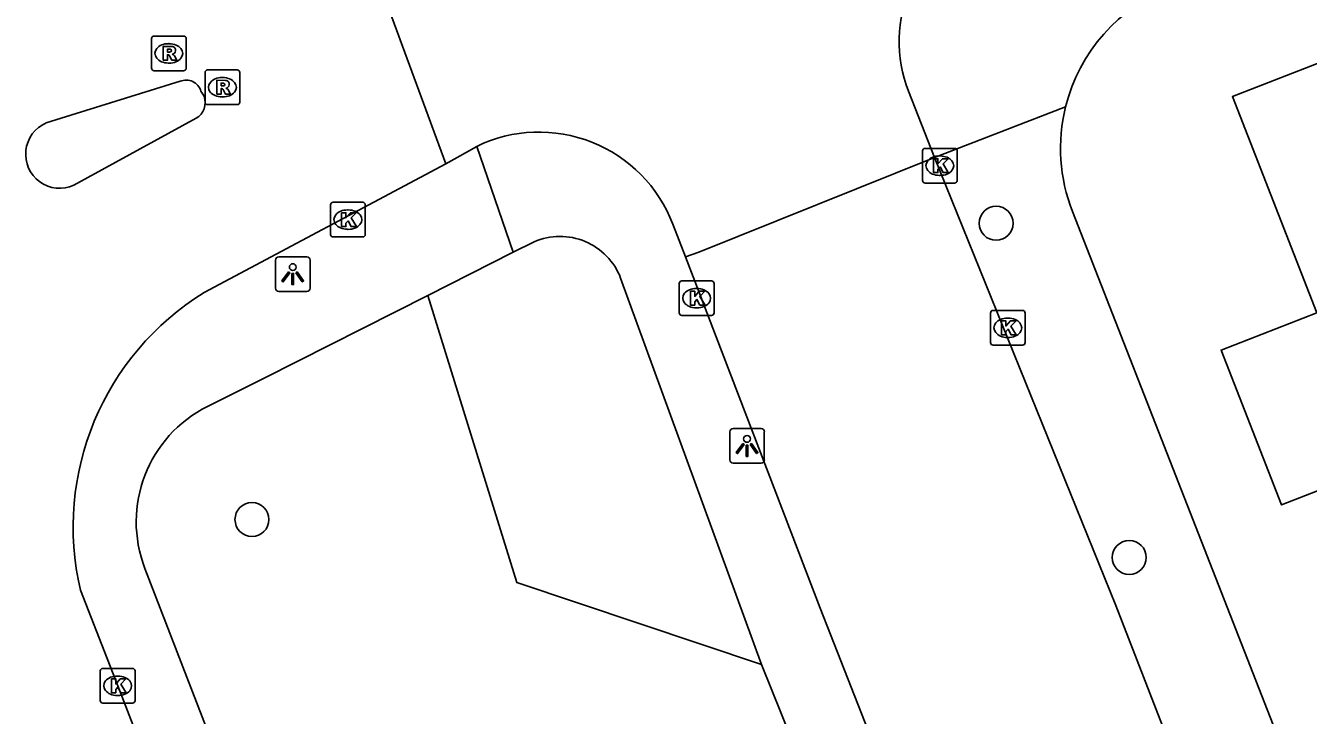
# Model space of a CAD drawing. Extents: x 159689 to 160786, y 387323 to 388339.
# Drawn here: x 159862.73 to 159899.7, y 387865.47 to 387885.36 of the extents above; entities that cross this region are included whole.
import ezdxf

# ---------------------------------------------------------------- set-up
doc = ezdxf.new("R2010")
doc.units = 0
for name, color, linetype in [('IMGEO_Boom', 7, 'Continuous'), ('IMGEO_Groenvoorziening', 7, 'Continuous'), ('IMGEO_Kolk', 7, 'Continuous'), ('IMGEO_Lichtpunt', 7, 'Continuous'), ('IMGEO_Pand', 7, 'Continuous'), ('IMGEO_Rijbaan_lokaal_gesloten', 7, 'Continuous'), ('IMGEO_Rijbaan_lokaal_open', 7, 'Continuous'), ('IMGEO_Rioolput', 7, 'Continuous'), ('IMGEO_Voetpad_open', 7, 'Continuous')]:
    doc.layers.add(name, color=color, linetype=linetype)

msp = doc.modelspace()

# ---------------------------------------------------------------- linework, layer by layer
at = {"layer": 'IMGEO_Boom'}
for centre in [(159890.703, 387879.661), (159869.256, 387871.119), (159894.541, 387870.027)]:
    msp.add_circle(centre, 0.489, dxfattribs=at)
at = {"layer": 'IMGEO_Groenvoorziening'}
msp.add_lwpolyline([(159883.944, 387866.94), (159876.889, 387869.309), (159874.329, 387877.575)], dxfattribs=at)
at = {"layer": 'IMGEO_Kolk'}
for p, q in [((159888.581, 387880.895), (159888.581, 387881.747)), ((159888.656, 387881.821), (159889.508, 387881.821)), ((159889.069, 387881.601), (159889.094, 387881.601)), ((159889.582, 387881.747), (159889.582, 387880.895)), ((159889.508, 387880.821), (159888.656, 387880.821)), ((159889.092, 387881.041), (159889.067, 387881.041)), ((159871.52, 387879.34), (159871.52, 387880.192)), ((159871.595, 387880.266), (159872.447, 387880.266)), ((159872.521, 387880.192), (159872.521, 387879.34)), ((159872.008, 387880.046), (159872.033, 387880.046)), ((159872.031, 387879.486), (159872.006, 387879.486)), ((159872.447, 387879.266), (159871.595, 387879.266)), ((159881.572, 387877.076), (159881.572, 387877.928)), ((159881.647, 387878.002), (159882.499, 387878.002)), ((159882.573, 387877.928), (159882.573, 387877.076)), ((159882.06, 387877.782), (159882.085, 387877.782)), ((159882.083, 387877.222), (159882.058, 387877.222)), ((159890.615, 387877.148), (159891.467, 387877.148)), ((159882.499, 387877.002), (159881.647, 387877.002)), ((159890.54, 387876.222), (159890.54, 387877.074)), ((159891.028, 387876.928), (159891.053, 387876.928)), ((159891.541, 387877.074), (159891.541, 387876.222)), ((159891.051, 387876.368), (159891.026, 387876.368)), ((159891.467, 387876.148), (159890.615, 387876.148)), ((159864.885, 387865.902), (159864.885, 387866.754)), ((159864.96, 387866.828), (159865.812, 387866.828)), ((159865.886, 387866.754), (159865.886, 387865.902)), ((159865.373, 387866.608), (159865.398, 387866.608)), ((159865.396, 387866.048), (159865.371, 387866.048)), ((159865.812, 387865.828), (159864.96, 387865.828))]:
    msp.add_line(p, q, dxfattribs=at)
for points in [[(159888.581, 387880.895), (159888.581, 387881.747)], [(159888.656, 387881.821), (159889.508, 387881.821)], [(159889.582, 387881.747), (159889.582, 387880.895)], [(159888.902, 387881.521), (159889.025, 387881.521), (159889.025, 387881.37), (159889.155, 387881.521), (159889.319, 387881.521), (159889.173, 387881.37), (159889.326, 387881.121), (159889.174, 387881.121), (159889.089, 387881.285), (159889.025, 387881.218), (159889.025, 387881.121), (159888.902, 387881.121), (159888.902, 387881.521)], [(159889.508, 387880.821), (159888.656, 387880.821)], [(159871.52, 387879.34), (159871.52, 387880.192)], [(159871.595, 387880.266), (159872.447, 387880.266)], [(159872.521, 387880.192), (159872.521, 387879.34)], [(159871.841, 387879.966), (159871.964, 387879.966), (159871.964, 387879.815), (159872.094, 387879.966), (159872.258, 387879.966), (159872.112, 387879.815), (159872.265, 387879.566), (159872.113, 387879.566), (159872.028, 387879.73), (159871.964, 387879.663), (159871.964, 387879.566), (159871.841, 387879.566), (159871.841, 387879.966)], [(159872.447, 387879.266), (159871.595, 387879.266)], [(159881.572, 387877.076), (159881.572, 387877.928)], [(159881.647, 387878.002), (159882.499, 387878.002)], [(159882.573, 387877.928), (159882.573, 387877.076)], [(159881.893, 387877.702), (159882.016, 387877.702), (159882.016, 387877.551), (159882.146, 387877.702), (159882.31, 387877.702), (159882.164, 387877.551), (159882.317, 387877.302), (159882.165, 387877.302), (159882.08, 387877.466), (159882.016, 387877.399), (159882.016, 387877.302), (159881.893, 387877.302), (159881.893, 387877.702)], [(159890.615, 387877.148), (159891.467, 387877.148)], [(159882.499, 387877.002), (159881.647, 387877.002)], [(159890.54, 387876.222), (159890.54, 387877.074)], [(159890.861, 387876.848), (159890.984, 387876.848), (159890.984, 387876.697), (159891.114, 387876.848), (159891.278, 387876.848), (159891.132, 387876.697), (159891.285, 387876.448), (159891.133, 387876.448), (159891.048, 387876.612), (159890.984, 387876.545), (159890.984, 387876.448), (159890.861, 387876.448), (159890.861, 387876.848)], [(159891.541, 387877.074), (159891.541, 387876.222)], [(159891.467, 387876.148), (159890.615, 387876.148)], [(159864.885, 387865.902), (159864.885, 387866.754)], [(159864.96, 387866.828), (159865.812, 387866.828)], [(159865.886, 387866.754), (159865.886, 387865.902)], [(159865.206, 387866.528), (159865.329, 387866.528), (159865.329, 387866.377), (159865.459, 387866.528), (159865.623, 387866.528), (159865.477, 387866.377), (159865.63, 387866.128), (159865.478, 387866.128), (159865.393, 387866.292), (159865.329, 387866.225), (159865.329, 387866.128), (159865.206, 387866.128), (159865.206, 387866.528)], [(159865.812, 387865.828), (159864.96, 387865.828)]]:
    msp.add_lwpolyline(points, dxfattribs=at)
for centre, start, end in [((159888.658, 387881.745), 91.552, 178.448), ((159888.658, 387881.745), 91.552, 178.448), ((159889.506, 387881.745), 1.552, 88.448), ((159889.506, 387881.745), 1.552, 88.448), ((159888.658, 387880.897), 181.552, 268.448), ((159888.658, 387880.897), 181.552, 268.448), ((159889.506, 387880.897), 271.552, 358.448), ((159889.506, 387880.897), 271.552, 358.448), ((159871.597, 387880.19), 91.552, 178.448), ((159871.597, 387880.19), 91.552, 178.448), ((159872.445, 387880.19), 1.552, 88.448), ((159872.445, 387880.19), 1.552, 88.448), ((159871.597, 387879.342), 181.552, 268.448), ((159871.597, 387879.342), 181.552, 268.448), ((159872.445, 387879.342), 271.552, 358.448), ((159872.445, 387879.342), 271.552, 358.448), ((159881.649, 387877.926), 91.552, 178.448), ((159881.649, 387877.926), 91.552, 178.448), ((159882.497, 387877.926), 1.552, 88.448), ((159882.497, 387877.926), 1.552, 88.448), ((159890.617, 387877.072), 91.552, 178.448), ((159890.617, 387877.072), 91.552, 178.448), ((159891.465, 387877.072), 1.552, 88.448), ((159891.465, 387877.072), 1.552, 88.448), ((159881.649, 387877.078), 181.552, 268.448), ((159881.649, 387877.078), 181.552, 268.448), ((159882.497, 387877.078), 271.552, 358.448), ((159882.497, 387877.078), 271.552, 358.448), ((159890.617, 387876.224), 181.552, 268.448), ((159890.617, 387876.224), 181.552, 268.448), ((159891.465, 387876.224), 271.552, 358.448), ((159891.465, 387876.224), 271.552, 358.448), ((159864.962, 387866.752), 91.552, 178.448), ((159864.962, 387866.752), 91.552, 178.448), ((159865.81, 387866.752), 1.552, 88.448), ((159865.81, 387866.752), 1.552, 88.448), ((159864.962, 387865.904), 181.552, 268.448), ((159864.962, 387865.904), 181.552, 268.448), ((159865.81, 387865.904), 271.552, 358.448), ((159865.81, 387865.904), 271.552, 358.448)]:
    msp.add_arc(centre, 0.0765, start, end, dxfattribs=at)
for centre, major_axis, ratio, start_param, end_param in [((159889.068, 387881.321), (-0.387, 0.002), 0.722429, 4.712389, 7.853982), ((159889.093, 387881.321), (-0.39, 0.002), 0.717154, 1.570796, 4.712389), ((159872.007, 387879.766), (-0.387, 0.002), 0.722429, 4.712389, 7.853982), ((159872.032, 387879.766), (-0.39, 0.002), 0.717154, 1.570796, 4.712389), ((159882.059, 387877.502), (-0.387, 0.002), 0.722429, 4.712389, 7.853982), ((159882.084, 387877.502), (-0.39, 0.002), 0.717154, 1.570796, 4.712389), ((159891.027, 387876.648), (-0.387, 0.002), 0.722429, 4.712389, 7.853982), ((159891.052, 387876.648), (-0.39, 0.002), 0.717154, 1.570796, 4.712389), ((159865.372, 387866.328), (-0.387, 0.002), 0.722429, 4.712389, 7.853982), ((159865.397, 387866.328), (-0.39, 0.002), 0.717154, 1.570796, 4.712389)]:
    msp.add_ellipse(centre, major_axis=major_axis, ratio=ratio, start_param=start_param, end_param=end_param, dxfattribs=at)
at = {"layer": 'IMGEO_Lichtpunt'}
for p, q in [((159869.934, 387878.598), (159869.934, 387877.791)), ((159869.934, 387878.598), (159869.934, 387877.791)), ((159870.836, 387878.693), (159870.028, 387878.693)), ((159870.836, 387878.693), (159870.028, 387878.693)), ((159870.93, 387877.791), (159870.93, 387878.598)), ((159870.93, 387877.791), (159870.93, 387878.598)), ((159870.028, 387877.697), (159870.836, 387877.697)), ((159870.028, 387877.697), (159870.836, 387877.697)), ((159883.027, 387873.648), (159883.027, 387872.841)), ((159883.027, 387873.648), (159883.027, 387872.841)), ((159883.929, 387873.743), (159883.121, 387873.743)), ((159883.929, 387873.743), (159883.121, 387873.743)), ((159884.023, 387872.841), (159884.023, 387873.648)), ((159884.023, 387872.841), (159884.023, 387873.648)), ((159883.121, 387872.747), (159883.929, 387872.747)), ((159883.121, 387872.747), (159883.929, 387872.747))]:
    msp.add_line(p, q, dxfattribs=at)
for points in [[(159870.308, 387878.262), (159870.347, 387878.234), (159870.159, 387877.972), (159870.121, 387877.999), (159870.308, 387878.262)], [(159870.41, 387878.214), (159870.457, 387878.214), (159870.457, 387877.892), (159870.41, 387877.892), (159870.41, 387878.214)], [(159870.52, 387878.234), (159870.558, 387878.261), (159870.745, 387877.999), (159870.706, 387877.971), (159870.52, 387878.234)], [(159883.401, 387873.312), (159883.44, 387873.284), (159883.252, 387873.022), (159883.214, 387873.049), (159883.401, 387873.312)], [(159883.503, 387873.264), (159883.55, 387873.264), (159883.55, 387872.942), (159883.503, 387872.942), (159883.503, 387873.264)], [(159883.613, 387873.284), (159883.651, 387873.311), (159883.838, 387873.049), (159883.799, 387873.021), (159883.613, 387873.284)]]:
    msp.add_lwpolyline(points, dxfattribs=at)
for centre in [(159870.433, 387878.396), (159883.526, 387873.446)]:
    msp.add_circle(centre, 0.0994, dxfattribs=at)
for centre, start, end in [((159870.028, 387878.598), 90, 180), ((159870.028, 387878.598), 90, 180), ((159870.836, 387878.598), 0, 90), ((159870.836, 387878.598), 0, 90), ((159870.028, 387877.791), 180, 270), ((159870.028, 387877.791), 180, 270), ((159870.836, 387877.791), 270, 0), ((159870.836, 387877.791), 270, 360), ((159883.121, 387873.648), 90, 180), ((159883.121, 387873.648), 90, 180), ((159883.929, 387873.648), 0, 90), ((159883.929, 387873.648), 0, 90), ((159883.121, 387872.841), 180, 270), ((159883.121, 387872.841), 180, 270), ((159883.929, 387872.841), 270, 0), ((159883.929, 387872.841), 270, 360)]:
    msp.add_arc(centre, 0.0946, start, end, dxfattribs=at)
at = {"layer": 'IMGEO_Pand'}
msp.add_lwpolyline([(159902.061, 387885.611), (159900.45, 387884.983), (159900.628, 387884.527), (159897.516, 387883.313), (159899.948, 387877.082), (159897.189, 387876.006), (159898.931, 387871.541), (159906.411, 387874.458), (159906.249, 387874.873)], dxfattribs=at)
at = {"layer": 'IMGEO_Rijbaan_lokaal_gesloten'}
for points in [[(159867.187, 387883.754), (159863.325, 387882.553)], [(159867.875, 387883.323), (159867.785, 387883.466)], [(159864.121, 387880.758), (159867.649, 387882.689)], [(159867.883, 387877.664), (159874.84, 387881.374)], [(159884.71, 387816.373), (159883.91, 387818.44), (159871.315, 387850.989), (159865.386, 387866.328), (159864.312, 387869.086)]]:
    msp.add_lwpolyline(points, dxfattribs=at)
for centre, radius, start, end in [((159867.362, 387883.351), 0.439, 15.1299, 113.4386), ((159867.383, 387883.141), 0.524, 300.44, 20.3211), ((159863.716, 387881.652), 0.982, 113.4385, 294.3916), ((159872.041, 387870.901), 7.939, 121.5818, 193.2146)]:
    msp.add_arc(centre, radius, start, end, dxfattribs=at)
at = {"layer": 'IMGEO_Rijbaan_lokaal_open'}
for points in [[(159872.172, 387888.643), (159874.84, 387881.374)], [(159888.175, 387883.469), (159888.928, 387881.56)], [(159874.84, 387881.374), (159875.733, 387881.879)], [(159881.752, 387878.692), (159882.135, 387878.828), (159888.928, 387881.56)], [(159888.928, 387881.56), (159894.152, 387868.64), (159895.931, 387864.06)], [(159881.384, 387879.637), (159881.752, 387878.692)], [(159881.752, 387878.692), (159885.63, 387868.569), (159892.871, 387850.12), (159899.186, 387833.918)]]:
    msp.add_lwpolyline(points, dxfattribs=at)
for centre, radius, start, end in [((159891.804, 387884.882), 3.895, 109.517, 201.2762), ((159877.53, 387878.166), 4.125, 20.894, 115.8252)]:
    msp.add_arc(centre, radius, start, end, dxfattribs=at)
at = {"layer": 'IMGEO_Rioolput'}
for p, q in [((159866.36, 387884.133), (159866.36, 387884.985)), ((159866.435, 387885.059), (159867.287, 387885.059)), ((159867.361, 387884.985), (159867.361, 387884.133)), ((159866.848, 387884.839), (159866.873, 387884.839)), ((159866.871, 387884.279), (159866.846, 387884.279)), ((159867.287, 387884.059), (159866.435, 387884.059)), ((159867.904, 387883.156), (159867.904, 387884.008)), ((159867.979, 387884.082), (159868.831, 387884.082)), ((159868.392, 387883.862), (159868.417, 387883.862)), ((159868.905, 387884.008), (159868.905, 387883.156)), ((159868.831, 387883.082), (159867.979, 387883.082)), ((159868.415, 387883.302), (159868.39, 387883.302))]:
    msp.add_line(p, q, dxfattribs=at)
for points in [[(159866.36, 387884.133), (159866.36, 387884.985)], [(159866.435, 387885.059), (159867.287, 387885.059)], [(159867.361, 387884.985), (159867.361, 387884.133)], [(159866.949, 387884.757), (159866.697, 387884.759), (159866.697, 387884.359)], [(159866.697, 387884.359), (159866.821, 387884.359), (159866.821, 387884.521), (159866.832, 387884.521)], [(159866.875, 387884.678), (159866.821, 387884.678), (159866.821, 387884.597)], [(159866.821, 387884.597), (159866.873, 387884.597)], [(159866.879, 387884.492), (159866.95, 387884.359), (159867.09, 387884.359), (159867.025, 387884.485)], [(159867.287, 387884.059), (159866.435, 387884.059)], [(159867.904, 387883.156), (159867.904, 387884.008)], [(159867.979, 387884.082), (159868.831, 387884.082)], [(159868.493, 387883.78), (159868.241, 387883.782), (159868.241, 387883.382)], [(159868.905, 387884.008), (159868.905, 387883.156)], [(159868.241, 387883.382), (159868.365, 387883.382), (159868.365, 387883.544), (159868.376, 387883.544)], [(159868.419, 387883.701), (159868.365, 387883.701), (159868.365, 387883.62)], [(159868.365, 387883.62), (159868.417, 387883.62)], [(159868.423, 387883.515), (159868.494, 387883.382), (159868.634, 387883.382), (159868.569, 387883.508)], [(159868.831, 387883.082), (159867.979, 387883.082)]]:
    msp.add_lwpolyline(points, dxfattribs=at)
for centre, radius, start, end in [((159866.437, 387884.983), 0.0765, 91.552, 178.448), ((159866.437, 387884.983), 0.0765, 91.552, 178.448), ((159867.285, 387884.983), 0.0765, 1.552, 88.448), ((159867.285, 387884.983), 0.0765, 1.552, 88.448), ((159866.831, 387884.468), 0.0533, 26.0293, 88.6989), ((159866.857, 387884.786), 0.19, 274.7715, 282.9687), ((159866.881, 387884.582), 0.0964, 77.0061, 93.1865), ((159866.895, 387884.639), 0.0378, 276.6634, 79.6772), ((159866.948, 387884.647), 0.109, 350.3612, 89.416), ((159866.946, 387884.647), 0.112, 277.5842, 350.9817), ((159866.93, 387884.432), 0.108, 29.5134, 73.7905), ((159866.437, 387884.135), 0.0765, 181.552, 268.448), ((159866.437, 387884.135), 0.0765, 181.552, 268.448), ((159867.285, 387884.135), 0.0765, 271.552, 358.448), ((159867.285, 387884.135), 0.0765, 271.552, 358.448), ((159867.981, 387884.006), 0.0765, 91.552, 178.448), ((159867.981, 387884.006), 0.0765, 91.552, 178.448), ((159868.492, 387883.67), 0.109, 350.3612, 89.416), ((159868.829, 387884.006), 0.0765, 1.552, 88.448), ((159868.829, 387884.006), 0.0765, 1.552, 88.448), ((159868.375, 387883.491), 0.0533, 26.0293, 88.6989), ((159868.401, 387883.809), 0.19, 274.7715, 282.9687), ((159868.425, 387883.605), 0.0964, 77.0061, 93.1865), ((159868.439, 387883.662), 0.0378, 276.6634, 79.6772), ((159868.49, 387883.67), 0.112, 277.5842, 350.9817), ((159868.474, 387883.455), 0.108, 29.5134, 73.7905), ((159867.981, 387883.158), 0.0765, 181.552, 268.448), ((159867.981, 387883.158), 0.0765, 181.552, 268.448), ((159868.829, 387883.158), 0.0765, 271.552, 358.448), ((159868.829, 387883.158), 0.0765, 271.552, 358.448)]:
    msp.add_arc(centre, radius, start, end, dxfattribs=at)
for centre, major_axis, ratio, start_param, end_param in [((159866.847, 387884.559), (-0.387, 0.002), 0.722429, 4.712389, 7.853982), ((159866.872, 387884.559), (-0.39, 0.002), 0.717154, 1.570796, 4.712389), ((159868.391, 387883.582), (-0.387, 0.002), 0.722429, 4.712389, 7.853982), ((159868.416, 387883.582), (-0.39, 0.002), 0.717154, 1.570796, 4.712389)]:
    msp.add_ellipse(centre, major_axis=major_axis, ratio=ratio, start_param=start_param, end_param=end_param, dxfattribs=at)
at = {"layer": 'IMGEO_Voetpad_open'}
for points in [[(159892.706, 387883.015), (159888.928, 387881.56)], [(159875.733, 387881.879), (159876.785, 387878.824)], [(159899.864, 387862.192), (159898.601, 387865.422), (159892.901, 387880.003)], [(159876.785, 387878.824), (159877.387, 387879.13)], [(159876.785, 387878.824), (159874.329, 387877.575)], [(159879.882, 387878.082), (159883.944, 387866.94)], [(159874.329, 387877.575), (159869.626, 387875.203), (159867.974, 387874.381)], [(159866.171, 387869.71), (159870.406, 387858.743)], [(159887.922, 387857.061), (159883.944, 387866.94)]]:
    msp.add_lwpolyline(points, dxfattribs=at)
for centre, radius, start, end in [((159897.561, 387881.814), 5.002, 111.2324, 166.1034), ((159897.565, 387881.817), 5.004, 166.1521, 201.2563), ((159878.13, 387877.405), 1.878, 21.133, 113.2983), ((159869.645, 387871.053), 3.724, 116.6548, 201.1322)]:
    msp.add_arc(centre, radius, start, end, dxfattribs=at)

doc.saveas('drawing.dxf')
